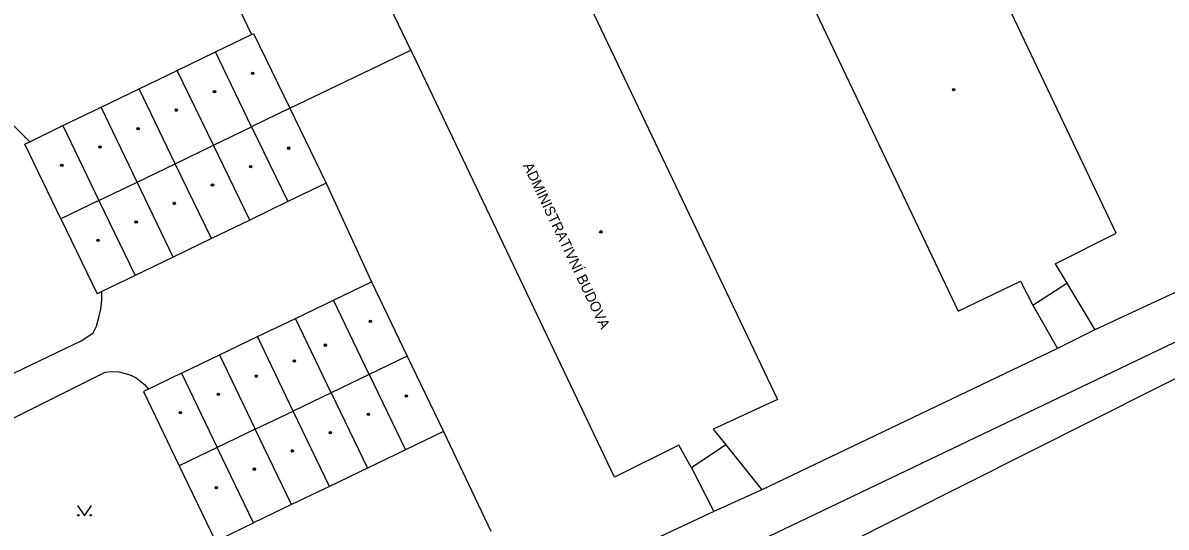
# Model space of a CAD drawing. Extents: x -595546 to -593986, y -1160845 to -1159202.
# Drawn here: x -595411.4 to -595328.2, y -1159824.6 to -1159788 of the extents above; entities that cross this region are included whole.
import ezdxf

# ---------------------------------------------------------------- set-up
doc = ezdxf.new("R2010")
doc.units = 0
for name, color, linetype in [('Level 36', 7, 'Continuous'), ('Level 39', 7, 'Continuous'), ('Specificka linie pasportu komunikaci', 7, 'Continuous'), ('TM - budovy zdene_ betonove - VP', 7, 'Continuous'), ('TM - chodniky - VP', 7, 'Continuous'), ('TM - komunikace - VP', 7, 'Continuous'), ('TM - letecke snimky - pomocna linie', 7, 'Continuous'), ('TM - plot drateny_ kovovy - VP', 7, 'Continuous'), ('TM - popis objektu', 7, 'Continuous')]:
    doc.layers.add(name, color=color, linetype=linetype)

msp = doc.modelspace()

# ---------------------------------------------------------------- linework, layer by layer
at = {"layer": 'Level 36'}
msp.add_lwpolyline([(-595407.44, -1159823.07), (-595406.94, -1159823.82), (-595406.44, -1159823.07)], dxfattribs=at)
for centre in [(-595407.39, -1159823.77), (-595406.491, -1159823.77)]:
    msp.add_circle(centre, 0.05, dxfattribs=at)
at = {"layer": 'Level 39'}
for centre, radius in [((-595394.7, -1159791.62), 0.09), ((-595394.7, -1159791.62), 0.0398), ((-595397.48, -1159792.96), 0.09), ((-595343.71, -1159792.81), 0.09), ((-595343.71, -1159792.81), 0.0398), ((-595397.48, -1159792.96), 0.0398), ((-595400.26, -1159794.3), 0.09), ((-595400.26, -1159794.3), 0.0398), ((-595403.04, -1159795.65), 0.09), ((-595403.04, -1159795.65), 0.0398), ((-595405.81, -1159796.98), 0.09), ((-595405.81, -1159796.98), 0.0398), ((-595392.08, -1159797.07), 0.09), ((-595392.08, -1159797.07), 0.0398), ((-595408.59, -1159798.32), 0.09), ((-595408.59, -1159798.32), 0.0398), ((-595394.85, -1159798.41), 0.09), ((-595394.85, -1159798.41), 0.0398), ((-595397.63, -1159799.75), 0.09), ((-595397.63, -1159799.75), 0.0398), ((-595400.41, -1159801.09), 0.09), ((-595400.41, -1159801.09), 0.0398), ((-595403.18, -1159802.44), 0.09), ((-595403.18, -1159802.44), 0.0398), ((-595405.96, -1159803.77), 0.09), ((-595369.37, -1159803.16), 0.09), ((-595369.37, -1159803.16), 0.0398), ((-595405.96, -1159803.77), 0.0398), ((-595386.15, -1159809.66), 0.09), ((-595386.15, -1159809.66), 0.0398), ((-595389.42, -1159811.4), 0.09), ((-595389.42, -1159811.4), 0.0398), ((-595391.67, -1159812.55), 0.09), ((-595391.67, -1159812.55), 0.0398), ((-595394.44, -1159813.65), 0.09), ((-595394.44, -1159813.65), 0.0398), ((-595397.2, -1159814.98), 0.09), ((-595397.2, -1159814.98), 0.0398), ((-595383.53, -1159815.1), 0.09), ((-595383.53, -1159815.1), 0.0398), ((-595399.97, -1159816.31), 0.09), ((-595399.97, -1159816.31), 0.0398), ((-595386.29, -1159816.43), 0.09), ((-595386.29, -1159816.43), 0.0398), ((-595389.06, -1159817.76), 0.09), ((-595389.06, -1159817.76), 0.0398), ((-595391.82, -1159819.09), 0.09), ((-595391.82, -1159819.09), 0.0398), ((-595394.58, -1159820.42), 0.09), ((-595394.58, -1159820.42), 0.0398), ((-595397.35, -1159821.76), 0.09), ((-595397.35, -1159821.76), 0.0398)]:
    msp.add_circle(centre, radius, dxfattribs=at)
at = {"layer": 'Specificka linie pasportu komunikaci'}
msp.add_lwpolyline([(-595399, -1159779.97), (-595394.79, -1159788.8)], dxfattribs=at)
at = {"layer": 'TM - budovy zdene_ betonove - VP'}
for points in [[(-595331.89, -1159803.26), (-595344.03, -1159777.69)], [(-595356.34, -1159781.64), (-595343.38, -1159808.93)], [(-595383.19, -1159789.93), (-595385.88, -1159784.31)], [(-595370.37, -1159786.29), (-595356.51, -1159815.35)], [(-595397.41, -1159790.07), (-595394.79, -1159788.8)], [(-595394.79, -1159788.8), (-595394.64, -1159788.73)], [(-595394.64, -1159788.73), (-595392, -1159794.17)], [(-595400.19, -1159791.41), (-595397.41, -1159790.07)], [(-595394.78, -1159795.52), (-595397.41, -1159790.07)], [(-595383.08, -1159790.17), (-595383.19, -1159789.93)], [(-595368.39, -1159821.01), (-595383.08, -1159790.17)], [(-595402.96, -1159792.75), (-595400.19, -1159791.41)], [(-595397.56, -1159796.86), (-595400.19, -1159791.41)], [(-595405.74, -1159794.09), (-595402.96, -1159792.75)], [(-595400.34, -1159798.2), (-595402.96, -1159792.75)], [(-595408.52, -1159795.43), (-595405.74, -1159794.09)], [(-595403.11, -1159799.54), (-595405.74, -1159794.09)], [(-595392, -1159794.17), (-595394.78, -1159795.52)], [(-595392, -1159794.17), (-595390.17, -1159797.97)], [(-595410.93, -1159796.6), (-595408.52, -1159795.43)], [(-595408.52, -1159795.43), (-595405.89, -1159800.88)], [(-595397.56, -1159796.86), (-595394.78, -1159795.52)], [(-595394.78, -1159795.52), (-595392.15, -1159800.96)], [(-595411.29, -1159796.78), (-595410.93, -1159796.6)], [(-595408.67, -1159802.22), (-595411.29, -1159796.78)], [(-595400.34, -1159798.2), (-595397.56, -1159796.86)], [(-595394.92, -1159802.3), (-595397.56, -1159796.86)], [(-595403.11, -1159799.54), (-595400.34, -1159798.2)], [(-595397.7, -1159803.65), (-595400.34, -1159798.2)], [(-595390.17, -1159797.97), (-595389.37, -1159799.62)], [(-595405.89, -1159800.88), (-595403.11, -1159799.54)], [(-595400.48, -1159804.99), (-595403.11, -1159799.54)], [(-595389.37, -1159799.62), (-595392.15, -1159800.96)], [(-595405.89, -1159800.88), (-595408.67, -1159802.22)], [(-595405.89, -1159800.88), (-595403.25, -1159806.33)], [(-595392.15, -1159800.96), (-595394.92, -1159802.3)], [(-595408.67, -1159802.22), (-595406.03, -1159807.67)], [(-595394.92, -1159802.3), (-595397.7, -1159803.65)], [(-595397.7, -1159803.65), (-595400.48, -1159804.99)], [(-595336.33, -1159805.49), (-595331.89, -1159803.26)], [(-595400.48, -1159804.99), (-595403.25, -1159806.33)], [(-595336.33, -1159805.49), (-595335.47, -1159806.88)], [(-595403.25, -1159806.33), (-595405.67, -1159807.5)], [(-595388.83, -1159808.12), (-595386.07, -1159806.79)], [(-595386.07, -1159806.79), (-595383.47, -1159812.2)], [(-595343.38, -1159808.93), (-595338.85, -1159806.74)], [(-595338.85, -1159806.74), (-595337.95, -1159808.5)], [(-595337.95, -1159808.5), (-595335.47, -1159806.88)], [(-595405.67, -1159807.5), (-595406.03, -1159807.67)], [(-595391.6, -1159809.45), (-595388.83, -1159808.12)], [(-595386.23, -1159813.53), (-595388.83, -1159808.12)], [(-595394.36, -1159810.78), (-595391.6, -1159809.45)], [(-595389, -1159814.86), (-595391.6, -1159809.45)], [(-595397.12, -1159812.11), (-595394.36, -1159810.78)], [(-595391.76, -1159816.19), (-595394.36, -1159810.78)], [(-595399.89, -1159813.44), (-595397.12, -1159812.11)], [(-595397.12, -1159812.11), (-595394.52, -1159817.52)], [(-595383.47, -1159812.2), (-595386.23, -1159813.53)], [(-595383.47, -1159812.2), (-595380.83, -1159817.68)], [(-595399.89, -1159813.44), (-595402.29, -1159814.6)], [(-595399.89, -1159813.44), (-595397.28, -1159818.85)], [(-595386.23, -1159813.53), (-595389, -1159814.86)], [(-595386.23, -1159813.53), (-595383.59, -1159819.01)], [(-595402.29, -1159814.6), (-595402.65, -1159814.77)], [(-595402.65, -1159814.77), (-595400.05, -1159820.18)], [(-595389, -1159814.86), (-595391.76, -1159816.19)], [(-595389, -1159814.86), (-595386.36, -1159820.34)], [(-595356.51, -1159815.35), (-595361.19, -1159817.52)], [(-595394.52, -1159817.52), (-595391.76, -1159816.19)], [(-595389.12, -1159821.67), (-595391.76, -1159816.19)], [(-595394.52, -1159817.52), (-595397.28, -1159818.85)], [(-595391.88, -1159823), (-595394.52, -1159817.52)], [(-595380.83, -1159817.68), (-595383.59, -1159819.01)], [(-595361.19, -1159817.52), (-595360.27, -1159818.64)], [(-595360.27, -1159818.64), (-595362.78, -1159820.32)], [(-595397.28, -1159818.85), (-595400.05, -1159820.18)], [(-595394.65, -1159824.33), (-595397.28, -1159818.85)], [(-595383.59, -1159819.01), (-595386.36, -1159820.34)], [(-595363.69, -1159818.68), (-595368.39, -1159821.01)], [(-595362.78, -1159820.32), (-595363.69, -1159818.68)], [(-595400.05, -1159820.18), (-595397.41, -1159825.66)], [(-595386.36, -1159820.34), (-595389.12, -1159821.67)], [(-595389.12, -1159821.67), (-595391.88, -1159823)], [(-595391.88, -1159823), (-595394.65, -1159824.33)], [(-595397.05, -1159825.49), (-595394.65, -1159824.33)]]:
    msp.add_lwpolyline(points, dxfattribs=at)
at = {"layer": 'TM - chodniky - VP'}
for points in [[(-595413.27, -1159794.3), (-595410.93, -1159796.6)], [(-595335.47, -1159806.88), (-595333.44, -1159810.28)], [(-595406.31, -1159810.49), (-595406.06, -1159810.02), (-595405.89, -1159809.39), (-595405.75, -1159808.79), (-595405.67, -1159808.12), (-595405.67, -1159807.5)], [(-595337.95, -1159808.5), (-595336.16, -1159811.64)], [(-595407.21, -1159811.1), (-595414.45, -1159814.57)], [(-595407.21, -1159811.1), (-595406.31, -1159810.49)], [(-595413.06, -1159817.17), (-595405.43, -1159813.37)], [(-595405.43, -1159813.37), (-595404.94, -1159813.31), (-595404.41, -1159813.34), (-595403.97, -1159813.45), (-595403.58, -1159813.58), (-595403.19, -1159813.78), (-595402.82, -1159814.06), (-595402.58, -1159814.26), (-595402.29, -1159814.6)], [(-595360.27, -1159818.64), (-595357.65, -1159821.92)], [(-595362.78, -1159820.32), (-595361.16, -1159823.5)]]:
    msp.add_lwpolyline(points, dxfattribs=at)
at = {"layer": 'TM - komunikace - VP'}
for points in [[(-595315.99, -1159802.18), (-595333.44, -1159810.28)], [(-595364.38, -1159828.77), (-595314.88, -1159805.1)], [(-595333.44, -1159810.28), (-595336.16, -1159811.64)], [(-595336.16, -1159811.64), (-595357.65, -1159821.92)], [(-595357.65, -1159821.92), (-595361.16, -1159823.5)], [(-595361.16, -1159823.5), (-595365.85, -1159825.7)]]:
    msp.add_lwpolyline(points, dxfattribs=at)
at = {"layer": 'TM - letecke snimky - pomocna linie'}
msp.add_lwpolyline([(-595392, -1159794.17), (-595383.19, -1159789.93)], dxfattribs=at)
at = {"layer": 'TM - plot drateny_ kovovy - VP'}
for points in [[(-595389.37, -1159799.62), (-595386.07, -1159806.79)], [(-595356.53, -1159828.37), (-595310.63, -1159805.31)], [(-595380.83, -1159817.68), (-595377.38, -1159824.94)]]:
    msp.add_lwpolyline(points, dxfattribs=at)

# ---------------------------------------------------------------- texts
at = {"layer": 'TM - popis objektu'}
msp.add_text('ADMINISTRATIVNÍ BUDOVA', height=0.75, rotation=295.45, dxfattribs=at).set_placement((-595375.05, -1159798.33))

doc.saveas('drawing.dxf')
